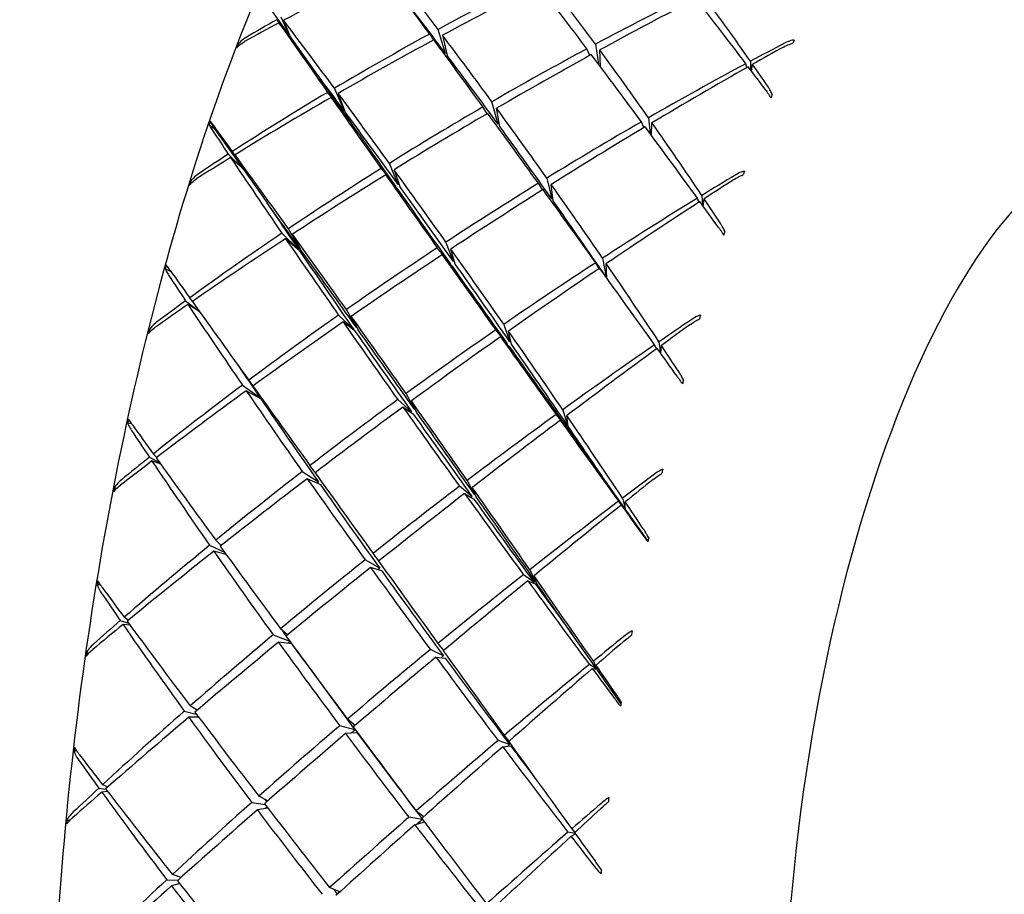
# Model space of a CAD drawing. Header units: inches. Extents: x 24 to 1128, y -94 to 748.
# Tile 372 of 573: x 380.996 to 381.945, y 505.714 to 506.557. Entities that reach past the tile are written whole.
import ezdxf

# ---------------------------------------------------------------- set-up
doc = ezdxf.new("R2010")
doc.units = ezdxf.units.IN
doc.header["$LTSCALE"] = 32
doc.header["$MEASUREMENT"] = 0
doc.layers.add('Dimension (ANSI)', color=7, linetype='Continuous', lineweight=25)
doc.layers.add('Visible (ANSI)', color=7, linetype='Continuous', lineweight=30)
doc.styles.add('Note Text (ANSI)', font='tahoma.ttf')
doc.dimstyles.new('Architectural (ANSI)', dxfattribs={"dimscale": 32, "dimtxt": 0.125, "dimasz": 0.098425, "dimexe": 0.125, "dimexo": 0.0625, "dimgap": 0.031496, "dimtad": 0, "dimtih": 1, "dimtoh": 1, "dimdec": 4, "dimrnd": 1e-08, "dimzin": 3, "dimdsep": 46, "dimlunit": 4, "dimtxsty": 'Note Text (ANSI)', "dimcen": 0.09, "dimdle": 0.393701, "dimclrd": 256, "dimclre": 256, "dimclrt": 256, "dimadec": 0, "dimazin": 3, "dimtfac": 0.96, "dimtofl": 0, "dimtmove": 0, "dimatfit": 3, "dimfxl": 1, "dimfrac": 2, "dimtolj": 1, "dimtzin": 12, "dimlwd": -1, "dimlwe": -1, "dimarcsym": 0})

# ---------------------------------------------------------------- blocks, each defined once
blk = doc.blocks.new('*D22')
at = {"layer": 'Defpoints', "color": 0, "transparency": 16777216}
for p in [(438.47989, 699.41052), (351.85681, 463.84902), (472.38339, 463.84902)]:
    blk.add_point(p, dxfattribs=at)
at = {"layer": 'Dimension (ANSI)', "transparency": 16777216}
for p, q in [((436.47989, 699.41052), (347.85681, 699.41052)), ((351.85681, 696.26091), (351.85681, 597.16282)), ((351.85681, 466.99862), (351.85681, 590.09671)), ((470.38339, 463.84902), (347.85681, 463.84902))]:
    blk.add_line(p, q, dxfattribs=at)
for points in [[(351.33187, 696.26091), (352.38174, 696.26091), (351.85681, 699.41052)], [(351.33187, 466.99862), (352.38174, 466.99862), (351.85681, 463.84902)]]:
    blk.add_solid(points, dxfattribs=at)
at = {"layer": 'Dimension (ANSI)', "transparency": 16777216, "insert": (338.70839, 596.15495), "char_height": 4, "attachment_point": 1, "style": 'Note Text (ANSI)'}
blk.add_mtext('\\A1;19\'-7 9/16"', dxfattribs=at)

msp = doc.modelspace()

# ---------------------------------------------------------------- linework, layer by layer
at = {"layer": 'Visible (ANSI)'}
for p, q in [((381.23205, 506.57592), (381.25708, 506.54063)), ((381.24414, 506.55703), (381.25708, 506.54063)), ((381.25708, 506.54063), (381.24836, 506.55942)), ((381.25063, 506.55642), (381.25708, 506.54063)), ((381.25708, 506.54063), (381.24621, 506.55405)), ((381.40684, 506.52453), (381.39963, 506.54765)), ((381.25708, 506.54063), (381.27927, 506.50935)), ((381.39149, 506.54321), (381.39515, 506.53735)), ((381.40386, 506.54205), (381.40825, 506.52266)), ((381.20709, 506.5316), (381.20667, 506.53305)), ((381.54596, 506.52262), (381.54307, 506.52898)), ((381.55134, 506.53341), (381.5543, 506.51406)), ((381.55608, 506.51169), (381.55545, 506.52782)), ((381.70072, 506.51697), (381.70065, 506.50885)), ((381.69732, 506.5109), (381.6963, 506.51461)), ((381.7018, 506.50732), (381.7028, 506.514)), ((381.30936, 506.46891), (381.29966, 506.49088)), ((381.29309, 506.48697), (381.30809, 506.46815)), ((381.30875, 506.46721), (381.2965, 506.48211)), ((381.30326, 506.48601), (381.31006, 506.46797)), ((381.44691, 506.46638), (381.44288, 506.47291)), ((381.45746, 506.45628), (381.45147, 506.47789)), ((381.45913, 506.45398), (381.45599, 506.47168)), ((381.60238, 506.46247), (381.60402, 506.4472)), ((381.18477, 506.45086), (381.17882, 506.45582)), ((381.18477, 506.45086), (381.18003, 506.45923)), ((381.18477, 506.45086), (381.21123, 506.41345)), ((381.59801, 506.45298), (381.59562, 506.45858)), ((381.60546, 506.44525), (381.60578, 506.45763)), ((381.19738, 506.42737), (381.21123, 506.41345)), ((381.21123, 506.41345), (381.19957, 506.42411)), ((381.21123, 506.41345), (381.20149, 506.43004)), ((381.20387, 506.42676), (381.21123, 506.41345)), ((381.21123, 506.41345), (381.23468, 506.3803)), ((381.34473, 506.41354), (381.35849, 506.39649)), ((381.36113, 506.39815), (381.35266, 506.41851)), ((381.35993, 506.39445), (381.34906, 506.40741)), ((381.3571, 506.41238), (381.36261, 506.39611)), ((381.50437, 506.40428), (381.50912, 506.38426)), ((381.16168, 506.39948), (381.16106, 506.40108)), ((381.50024, 506.39284), (381.49632, 506.39932)), ((381.51056, 506.38222), (381.50869, 506.39816)), ((381.65106, 506.3811), (381.64955, 506.38494)), ((381.65385, 506.38759), (381.65436, 506.37831)), ((381.65526, 506.37706), (381.65604, 506.38433)), ((381.24903, 506.35113), (381.26509, 506.33558)), ((381.26632, 506.33641), (381.25541, 506.35544)), ((381.25919, 506.35018), (381.26705, 506.33539)), ((381.26578, 506.33456), (381.25263, 506.34588)), ((381.41128, 506.32186), (381.39882, 506.33708)), ((381.41436, 506.32389), (381.40716, 506.34257)), ((381.41305, 506.31937), (381.4036, 506.33034)), ((381.41612, 506.32141), (381.41193, 506.33585)), ((381.55487, 506.31715), (381.55156, 506.32275)), ((381.55813, 506.32704), (381.56161, 506.30875)), ((381.56231, 506.30778), (381.56172, 506.32179)), ((381.14221, 506.314), (381.13654, 506.31685)), ((381.1562, 506.28595), (381.16957, 506.27572)), ((381.1698, 506.2754), (381.15852, 506.28245)), ((381.16278, 506.2854), (381.16018, 506.28885)), ((381.30355, 506.27212), (381.31829, 506.25846)), ((381.32086, 506.26027), (381.31124, 506.27752)), ((381.31592, 506.27096), (381.32242, 506.25808)), ((381.31982, 506.25628), (381.30812, 506.26555)), ((381.46294, 506.26329), (381.46884, 506.24638)), ((381.12203, 506.25616), (381.12117, 506.25785)), ((381.46624, 506.24458), (381.45513, 506.2579)), ((381.45983, 506.25132), (381.46781, 506.24239)), ((381.47037, 506.2442), (381.46751, 506.25674)), ((381.61052, 506.23975), (381.60836, 506.24352)), ((381.61254, 506.2464), (381.61397, 506.23567)), ((381.61442, 506.23505), (381.61486, 506.24291)), ((381.2109, 506.20473), (381.22787, 506.19269)), ((381.22123, 506.20389), (381.21707, 506.20935)), ((381.22861, 506.19161), (381.21471, 506.19916)), ((381.37705, 506.18115), (381.36876, 506.19657)), ((381.37407, 506.17897), (381.36069, 506.19067)), ((381.37891, 506.17852), (381.3738, 506.18944)), ((381.37593, 506.17633), (381.36574, 506.18353)), ((381.52314, 506.16498), (381.51343, 506.17634)), ((381.51979, 506.18095), (381.52437, 506.16587)), ((381.52511, 506.1648), (381.52359, 506.17539)), ((381.10431, 506.16727), (381.10038, 506.16806)), ((381.51743, 506.17076), (381.52391, 506.1639)), ((381.12838, 506.13503), (381.12513, 506.13826)), ((381.12129, 506.13519), (381.13122, 506.1298)), ((381.13217, 506.12848), (381.12375, 506.13152)), ((381.26864, 506.12136), (381.28422, 506.11132)), ((381.28123, 506.12036), (381.27606, 506.12709)), ((381.28584, 506.10902), (381.27348, 506.11446)), ((381.42777, 506.11286), (381.43469, 506.09935)), ((381.58008, 506.08527), (381.55789, 506.11655)), ((381.08881, 506.1041), (381.08767, 506.1058)), ((381.43217, 506.09744), (381.42023, 506.10714)), ((381.42519, 506.10023), (381.43383, 506.09514)), ((381.4363, 506.09705), (381.4326, 506.10598)), ((381.58008, 506.08527), (381.57346, 506.09276)), ((381.57749, 506.09582), (381.58008, 506.08527)), ((381.58008, 506.08527), (381.57995, 506.09215)), ((381.57611, 506.08907), (381.58008, 506.08527)), ((381.60199, 506.05437), (381.58008, 506.08527)), ((381.19057, 506.05012), (381.1853, 506.05511)), ((381.17937, 506.05026), (381.19377, 506.04349)), ((381.19524, 506.04147), (381.18341, 506.04446)), ((381.34252, 506.03518), (381.33693, 506.04239)), ((381.34329, 506.0282), (381.32915, 506.0362)), ((381.34526, 506.02546), (381.3345, 506.02877)), ((381.48802, 506.02671), (381.49354, 506.01515)), ((381.49236, 506.01422), (381.48189, 506.02187)), ((381.48613, 506.01606), (381.49318, 506.01309)), ((381.49432, 506.01403), (381.49205, 506.02092)), ((381.07396, 506.01224), (381.07097, 506.01199)), ((381.09326, 505.97766), (381.10127, 505.975)), ((381.10097, 505.97805), (381.09694, 505.98086)), ((381.10266, 505.97311), (381.09587, 505.97388)), ((381.25441, 505.96386), (381.24774, 505.9698)), ((381.2406, 505.96384), (381.25668, 505.95765)), ((381.55258, 505.93078), (381.52913, 505.96393)), ((381.06263, 505.94593), (381.06114, 505.94754)), ((381.25847, 505.95522), (381.24574, 505.95672)), ((381.40481, 505.9437), (381.39219, 505.94961)), ((381.39944, 505.95556), (381.40485, 505.94869)), ((381.39745, 505.94249), (381.40656, 505.94132)), ((381.5493, 505.93841), (381.55258, 505.93078)), ((381.55258, 505.93078), (381.54542, 505.93524)), ((381.54823, 505.93143), (381.55258, 505.93078)), ((381.55258, 505.93078), (381.55191, 505.93463)), ((381.57591, 505.89779), (381.55258, 505.93078)), ((381.16728, 505.89123), (381.16064, 505.89535)), ((381.15496, 505.89036), (381.16654, 505.88751)), ((381.16873, 505.88461), (381.15925, 505.88443)), ((381.31964, 505.8766), (381.3122, 505.88267)), ((381.31946, 505.87215), (381.30475, 505.8763)), ((381.32156, 505.86934), (381.31041, 505.8687)), ((381.46336, 505.86695), (381.46794, 505.86128)), ((381.46854, 505.85816), (381.45748, 505.86197)), ((381.46197, 505.85602), (381.4694, 505.85701)), ((381.05119, 505.85216), (381.04882, 505.85131)), ((381.07258, 505.81608), (381.07929, 505.81518)), ((381.08107, 505.81721), (381.0761, 505.81933)), ((381.08102, 505.81294), (381.07536, 505.81223)), ((381.23537, 505.80378), (381.22675, 505.80832)), ((381.21992, 505.80225), (381.23281, 505.80042)), ((381.23551, 505.79691), (381.22537, 505.79503)), ((381.38454, 505.786), (381.37151, 505.78803)), ((381.37845, 505.79409), (381.38596, 505.78871)), ((381.04397, 505.78438), (381.04202, 505.78578)), ((381.37707, 505.78079), (381.38638, 505.78355)), ((381.52845, 505.77689), (381.53148, 505.77327)), ((381.5317, 505.7724), (381.52474, 505.77365)), ((381.52772, 505.76979), (381.53192, 505.77209)), ((381.15191, 505.73009), (381.14352, 505.73281)), ((381.13809, 505.72777), (381.14894, 505.72743)), ((381.15049, 505.724), (381.14264, 505.7218)), ((381.30499, 505.7161), (381.29501, 505.72015))]:
    msp.add_line(p, q, dxfattribs=at)
for centre, major_axis, ratio, start_param, end_param in [((381.58666, 505.73414), (-1.51916, -0.88595), 0.501414, 4.580807, 4.641835), ((381.91805, 505.70304), (0.93049, -1.34224), 0.035356, 2.222389, 2.283418), ((381.58666, 505.73414), (-0.7716, 1.31604), 0.192221, 5.261612, 5.321714), ((381.91805, 505.70304), (-1.54609, -0.78924), 0.569714, 4.697079, 4.757181), ((381.58666, 505.73414), (-0.68651, 1.30124), 0.266742, 5.226432, 5.286534), ((381.58666, 505.73414), (-1.49643, -0.94661), 0.446294, 4.495272, 4.555067), ((381.91805, 505.70304), (0.8647, -1.33248), 0.103024, 2.170839, 2.230634), ((381.58666, 505.73414), (-0.75308, 1.28446), 0.192221, 5.25809, 5.311194), ((381.91805, 505.70304), (-1.52469, -0.86839), 0.515368, 4.599659, 4.65976), ((381.58666, 505.73414), (-1.47131, -0.99613), 0.390767, 4.413231, 4.47426), ((381.91805, 505.70304), (0.79158, -1.31965), 0.173726, 2.125136, 2.186165), ((381.58666, 505.73414), (-0.58807, 1.28682), 0.343574, 5.201382, 5.263977), ((381.91805, 505.70304), (-1.56803, -0.68945), 0.622723, 4.872558, 4.892709), ((381.58666, 505.73414), (-0.84684, 1.32946), 0.120725, 5.239147, 5.300175), ((381.58666, 505.73414), (-1.51916, -0.88595), 0.501414, 4.64469, 4.666324), ((381.91805, 505.70304), (-0.99015, 1.34796), 0.02956, 0.86601, 0.928604), ((381.91805, 505.70304), (-1.54609, -0.78924), 0.569714, 4.762529, 4.823557), ((381.58666, 505.73414), (-1.49643, -0.94661), 0.446294, 4.560415, 4.620517), ((381.91805, 505.70304), (0.93049, -1.34224), 0.035356, 2.15694, 2.217042), ((381.58666, 505.73414), (-0.7716, 1.31604), 0.192221, 5.196469, 5.256264), ((381.78401, 505.98513), (0.17907, 0.86811), 0.214531, 0.926352, 0.930949), ((381.46415, 506.2033), (-0.14212, -0.75572), 0.437591, 4.344619, 4.349217), ((381.91805, 505.70304), (-1.52469, -0.86839), 0.515368, 4.665108, 4.724904), ((381.58666, 505.73414), (-0.68651, 1.30124), 0.266742, 5.160056, 5.221084), ((381.91805, 505.70304), (-1.5024, -0.93232), 0.460365, 4.552031, 4.573664), ((381.58666, 505.73414), (-1.4429, -1.0365), 0.33478, 4.377893, 4.398044), ((381.91805, 505.70304), (-1.50898, -0.7703), 0.569714, 4.760112, 4.760703), ((381.58666, 505.73414), (-0.75308, 1.28446), 0.192221, 5.192955, 5.256264), ((381.58666, 505.73414), (-1.47131, -0.99613), 0.390767, 4.479608, 4.53971), ((381.58666, 505.73414), (-0.67003, 1.27001), 0.266742, 5.234708, 5.234775), ((381.91805, 505.70304), (0.8647, -1.33248), 0.103024, 2.105389, 2.165491), ((381.58666, 505.73414), (-0.82652, 1.29755), 0.120725, 5.235602, 5.273754), ((381.91805, 505.70304), (-0.96638, 1.31561), 0.02956, 0.889576, 0.928604), ((381.91805, 505.70304), (-1.5024, -0.93232), 0.460365, 4.576519, 4.637547), ((381.58666, 505.73414), (-1.4429, -1.0365), 0.33478, 4.400899, 4.463494), ((381.91805, 505.70304), (0.79158, -1.31965), 0.173726, 2.100648, 2.122281), ((381.58666, 505.73414), (-0.58807, 1.28682), 0.343574, 5.178376, 5.198527), ((381.91805, 505.70304), (-1.54609, -0.78924), 0.569714, 4.827979, 4.890574), ((381.58666, 505.73414), (-1.49643, -0.94661), 0.446294, 4.624938, 4.685967), ((381.91805, 505.70304), (-0.99015, 1.34796), 0.02956, 0.933026, 0.994054), ((381.58666, 505.73414), (-0.84684, 1.32946), 0.120725, 5.174623, 5.234725), ((381.85654, 506.16644), (-0.2239, -0.74736), 0.300709, 4.364197, 4.368795), ((381.91805, 505.70304), (-1.52469, -0.86839), 0.515368, 4.730558, 4.79066), ((381.58666, 505.73414), (-0.7716, 1.31604), 0.192221, 5.130712, 5.190814), ((381.91805, 505.70304), (-1.50898, -0.7703), 0.569714, 4.827979, 4.828032), ((381.91805, 505.70304), (-0.96638, 1.31561), 0.02956, 0.929481, 0.994054), ((381.91805, 505.70304), (-1.50898, -0.7703), 0.569714, 4.82691, 4.827102), ((381.58666, 505.73414), (-0.82652, 1.29755), 0.120725, 5.171102, 5.234725), ((381.58666, 505.73414), (-1.47131, -0.99613), 0.390767, 4.545364, 4.605159), ((381.91805, 505.70304), (0.93049, -1.34224), 0.035356, 2.09149, 2.151285), ((381.37385, 505.9533), (-0.12162, -0.89479), 0.338858, 4.158197, 4.162796), ((381.58666, 505.73414), (-0.91437, 1.3401), 0.052306, 5.222346, 5.243979), ((381.91805, 505.70304), (-1.4881, -0.84755), 0.515368, 4.727642, 4.728418), ((381.58666, 505.73414), (-0.75308, 1.28446), 0.192221, 5.12719, 5.190814), ((381.91805, 505.70304), (-1.5024, -0.93232), 0.460365, 4.641969, 4.70207), ((381.58666, 505.73414), (-1.4429, -1.0365), 0.33478, 4.467916, 4.528944), ((381.91805, 505.70304), (0.8647, -1.33248), 0.103024, 2.039939, 2.100968), ((381.58666, 505.73414), (-0.68651, 1.30124), 0.266742, 5.09304, 5.155634), ((382.0131, 505.69412), (-0.07006, -0.74672), 0.364593, 3.141593, 6.283185), ((381.91805, 505.70304), (-1.04446, 1.34885), 0.092096, 0.914192, 0.934342), ((381.58666, 505.73414), (-1.49643, -0.94661), 0.446294, 4.688822, 4.710455), ((381.91805, 505.70304), (-1.54609, -0.78924), 0.569714, 4.893429, 4.91358), ((381.91805, 505.70304), (-1.04446, 1.34885), 0.092096, 0.937197, 0.999792), ((381.58666, 505.73414), (-0.91437, 1.3401), 0.052306, 5.158463, 5.219491), ((381.91805, 505.70304), (-1.52469, -0.86839), 0.515368, 4.796008, 4.857036), ((381.58666, 505.73414), (-1.47131, -0.99613), 0.390767, 4.610507, 4.670609), ((381.91805, 505.70304), (-0.99015, 1.34796), 0.02956, 0.999402, 1.059504), ((381.58666, 505.73414), (-0.84684, 1.32946), 0.120725, 5.10948, 5.169275), ((381.91805, 505.70304), (-1.47799, -0.98446), 0.40494, 4.600761, 4.622394), ((381.7663, 505.91626), (0.15566, 0.89182), 0.201652, 1.018436, 1.023034), ((381.43913, 506.15289), (-0.1501, -0.79087), 0.408648, 4.471576, 4.476172), ((381.91805, 505.70304), (-1.4881, -0.84755), 0.515368, 4.796008, 4.796132), ((381.91805, 505.70304), (-0.96638, 1.31561), 0.02956, 0.995881, 1.059504), ((381.91805, 505.70304), (-1.4881, -0.84755), 0.515368, 4.793732, 4.794182), ((381.58666, 505.73414), (-0.82652, 1.29755), 0.120725, 5.105966, 5.169275), ((381.91805, 505.70304), (-1.5024, -0.93232), 0.460365, 4.707418, 4.767214), ((381.58666, 505.73414), (-0.7716, 1.31604), 0.192221, 5.064336, 5.125364), ((381.58666, 505.73414), (-1.41053, -1.06908), 0.278154, 4.436308, 4.456459), ((381.58666, 505.73414), (-1.4429, -1.0365), 0.33478, 4.534292, 4.594394), ((381.91805, 505.70304), (0.93049, -1.34224), 0.035356, 2.02604, 2.086142), ((381.91805, 505.70304), (-1.46635, -0.90995), 0.460365, 4.70483, 4.705592), ((381.91805, 505.70304), (-1.47799, -0.98446), 0.40494, 4.625249, 4.686277), ((381.58666, 505.73414), (-0.68651, 1.30124), 0.266742, 5.070034, 5.090185), ((381.58666, 505.73414), (-0.89242, 1.30794), 0.052306, 5.154918, 5.19307), ((381.91805, 505.70304), (-1.01939, 1.31648), 0.092096, 0.960764, 0.999792), ((381.58666, 505.73414), (-0.75308, 1.28446), 0.192221, 5.061435, 5.125364), ((381.58666, 505.73414), (-1.41053, -1.06908), 0.278154, 4.459314, 4.521909), ((381.91805, 505.70304), (0.8647, -1.33248), 0.103024, 2.015451, 2.037084), ((381.91805, 505.70304), (-1.52469, -0.86839), 0.515368, 4.861458, 4.924053), ((381.58666, 505.73414), (-0.91437, 1.3401), 0.052306, 5.093939, 5.154041), ((381.83136, 506.11609), (-0.21586, -0.7844), 0.268402, 4.480481, 4.485077), ((381.58666, 505.73414), (-1.47131, -0.99613), 0.390767, 4.675031, 4.736059), ((381.91805, 505.70304), (-1.04446, 1.34885), 0.092096, 1.004214, 1.065242), ((381.91805, 505.70304), (-1.5024, -0.93232), 0.460365, 4.772868, 4.83297), ((381.91805, 505.70304), (-1.4881, -0.84755), 0.515368, 4.861458, 4.861651), ((381.91805, 505.70304), (-1.01939, 1.31648), 0.092096, 1.000669, 1.065242), ((381.91805, 505.70304), (-1.4881, -0.84755), 0.515368, 4.860481, 4.860581), ((381.58666, 505.73414), (-0.89242, 1.30794), 0.052306, 5.090418, 5.154041), ((381.58666, 505.73414), (-1.4429, -1.0365), 0.33478, 4.600048, 4.659844), ((381.91805, 505.70304), (-0.99015, 1.34796), 0.02956, 1.065159, 1.124954), ((381.58666, 505.73414), (-0.84684, 1.32946), 0.120725, 5.043724, 5.103826), ((381.35935, 505.88028), (-0.10678, -0.91123), 0.331069, 4.247338, 4.251937), ((381.91805, 505.70304), (-1.46635, -0.90995), 0.460365, 4.772868, 4.773036), ((381.91805, 505.70304), (-0.96638, 1.31561), 0.02956, 1.061645, 1.124954), ((381.91805, 505.70304), (-1.46635, -0.90995), 0.460365, 4.77012, 4.770728), ((381.58666, 505.73414), (-0.82652, 1.29755), 0.120725, 5.040202, 5.103826), ((381.91805, 505.70304), (-1.47799, -0.98446), 0.40494, 4.690699, 4.7508), ((381.58666, 505.73414), (-0.7716, 1.31604), 0.192221, 4.99732, 5.059914), ((381.91805, 505.70304), (-1.09402, 1.34425), 0.152642, 0.982201, 1.002352), ((381.58666, 505.73414), (-0.9755, 1.34693), 0.013278, 1.115106, 1.136739), ((381.58666, 505.73414), (-1.41053, -1.06908), 0.278154, 4.52633, 4.587359), ((381.91805, 505.70304), (0.93049, -1.34224), 0.035356, 1.96059, 2.021618), ((381.91805, 505.70304), (-1.44251, -0.96083), 0.40494, 4.689385, 4.68981), ((381.58666, 505.73414), (-1.47131, -0.99613), 0.390767, 4.738914, 4.760547), ((381.91805, 505.70304), (-1.52469, -0.86839), 0.515368, 4.926908, 4.947059), ((381.91805, 505.70304), (-1.09402, 1.34425), 0.152642, 1.005207, 1.067802), ((381.58666, 505.73414), (-0.9755, 1.34693), 0.013278, 1.139594, 1.200623), ((381.91805, 505.70304), (-1.5024, -0.93232), 0.460365, 4.838318, 4.899346), ((381.58666, 505.73414), (-0.91437, 1.3401), 0.052306, 5.028796, 5.088591), ((381.7518, 505.84311), (0.12968, 0.90953), 0.193406, 1.107236, 1.111832), ((381.58666, 505.73414), (-1.4429, -1.0365), 0.33478, 4.665191, 4.725293), ((381.91805, 505.70304), (-1.04446, 1.34885), 0.092096, 1.07059, 1.130692), ((381.91805, 505.70304), (-1.45048, -1.02701), 0.349083, 4.654374, 4.676007), ((381.58666, 505.73414), (-1.37368, -1.09488), 0.220636, 4.497942, 4.518093), ((381.41559, 506.09585), (-0.15097, -0.82446), 0.383427, 4.585202, 4.589799), ((381.91805, 505.70304), (-1.46635, -0.90995), 0.460365, 4.838318, 4.838785), ((381.91805, 505.70304), (-1.01939, 1.31648), 0.092096, 1.067068, 1.130692), ((381.91805, 505.70304), (-1.46635, -0.90995), 0.460365, 4.836251, 4.836492), ((381.58666, 505.73414), (-0.89242, 1.30794), 0.052306, 5.025282, 5.088591), ((381.91805, 505.70304), (-1.47799, -0.98446), 0.40494, 4.756148, 4.815944), ((381.58666, 505.73414), (-1.41053, -1.06908), 0.278154, 4.592707, 4.652809), ((381.91805, 505.70304), (-0.99015, 1.34796), 0.02956, 1.130302, 1.190404), ((381.58666, 505.73414), (-0.84684, 1.32946), 0.120725, 4.977347, 5.038376), ((381.91805, 505.70304), (-1.44251, -0.96083), 0.40494, 4.756148, 4.75632), ((381.91805, 505.70304), (-0.96638, 1.31561), 0.02956, 1.12678, 1.190404), ((381.91805, 505.70304), (-1.44251, -0.96083), 0.40494, 4.753702, 4.754322), ((381.58666, 505.73414), (-0.82652, 1.29755), 0.120725, 4.973803, 5.038376), ((381.91805, 505.70304), (-1.45048, -1.02701), 0.349083, 4.678862, 4.739891), ((381.58666, 505.73414), (-0.7716, 1.31604), 0.192221, 4.974314, 4.994464), ((381.58666, 505.73414), (-1.37368, -1.09488), 0.220636, 4.520948, 4.583543), ((381.91805, 505.70304), (0.93049, -1.34224), 0.035356, 1.936102, 1.957735), ((381.91805, 505.70304), (-1.06777, 1.31199), 0.152642, 1.042596, 1.067802), ((381.91805, 505.70304), (-1.5024, -0.93232), 0.460365, 4.903768, 4.966363), ((381.58666, 505.73414), (-0.9755, 1.34693), 0.013278, 1.205044, 1.265146), ((381.80803, 506.05894), (-0.2024, -0.81983), 0.24219, 4.587725, 4.592321), ((381.58666, 505.73414), (-1.4429, -1.0365), 0.33478, 4.729715, 4.790743), ((381.91805, 505.70304), (-1.09402, 1.34425), 0.152642, 1.072224, 1.133252), ((381.91805, 505.70304), (-1.46635, -0.90995), 0.460365, 4.903768, 4.904153), ((381.91805, 505.70304), (-1.06777, 1.31199), 0.152642, 1.068679, 1.133252), ((381.91805, 505.70304), (-1.47799, -0.98446), 0.40494, 4.821598, 4.8817), ((381.58666, 505.73414), (-0.91437, 1.3401), 0.052306, 4.96304, 5.023141), ((381.58666, 505.73414), (-1.41053, -1.06908), 0.278154, 4.658463, 4.718258), ((381.91805, 505.70304), (-1.04446, 1.34885), 0.092096, 1.136346, 1.196142), ((381.91805, 505.70304), (-1.44251, -0.96083), 0.40494, 4.821598, 4.822257), ((381.91805, 505.70304), (-1.01939, 1.31648), 0.092096, 1.132833, 1.196142), ((381.91805, 505.70304), (-1.44251, -0.96083), 0.40494, 4.81912, 4.819458), ((381.58666, 505.73414), (-0.89242, 1.30794), 0.052306, 4.959518, 5.023141), ((381.91805, 505.70304), (-1.45048, -1.02701), 0.349083, 4.744312, 4.804414), ((381.58666, 505.73414), (-0.84684, 1.32946), 0.120725, 4.910331, 4.972926), ((381.34805, 505.80512), (-0.08995, -0.91985), 0.327486, 4.334422, 4.339021), ((381.58666, 505.73414), (-1.03111, 1.34912), 0.076382, 1.187169, 1.208802), ((381.58666, 505.73414), (-1.37368, -1.09488), 0.220636, 4.587964, 4.648992), ((381.91805, 505.70304), (-0.99015, 1.34796), 0.02956, 1.194825, 1.255854), ((381.91805, 505.70304), (-1.41567, -1.00236), 0.349083, 4.74306, 4.743436), ((381.91805, 505.70304), (-1.13933, 1.33356), 0.211581, 1.047258, 1.067409), ((381.91805, 505.70304), (-1.41567, -1.00236), 0.349083, 4.744312, 4.744417), ((381.91805, 505.70304), (-0.96638, 1.31561), 0.02956, 1.19128, 1.229433), ((381.58666, 505.73414), (-0.82652, 1.29755), 0.120725, 4.933897, 4.972926), ((381.58666, 505.73414), (-1.4429, -1.0365), 0.33478, 4.793598, 4.815231), ((381.91805, 505.70304), (-1.5024, -0.93232), 0.460365, 4.969218, 4.989369), ((381.91805, 505.70304), (-1.13933, 1.33356), 0.211581, 1.070264, 1.132858), ((381.58666, 505.73414), (-1.03111, 1.34912), 0.076382, 1.211657, 1.272685), ((381.91805, 505.70304), (-1.47799, -0.98446), 0.40494, 4.887048, 4.948076), ((381.58666, 505.73414), (-0.9755, 1.34693), 0.013278, 1.270494, 1.330289), ((381.91805, 505.70304), (-1.41917, -1.06147), 0.292641, 4.7119, 4.733533), ((381.74059, 505.76795), (-0.10185, -0.91924), 0.18936, 4.336154, 4.340751), ((381.58666, 505.73414), (-1.41053, -1.06908), 0.278154, 4.723606, 4.783708), ((381.91805, 505.70304), (-1.09402, 1.34425), 0.152642, 1.1386, 1.198702), ((381.91805, 505.70304), (-1.44251, -0.96083), 0.40494, 4.887048, 4.888014), ((381.91805, 505.70304), (-1.06777, 1.31199), 0.152642, 1.135078, 1.198702), ((381.58666, 505.73414), (-1.33195, -1.11469), 0.161915, 4.562544, 4.582695), ((381.39495, 506.0324), (-0.1461, -0.85585), 0.363202, 4.688609, 4.693205), ((381.91805, 505.70304), (-1.45048, -1.02701), 0.349083, 4.809762, 4.869558), ((381.58666, 505.73414), (-1.37368, -1.09488), 0.220636, 4.65434, 4.714442), ((381.91805, 505.70304), (-1.04446, 1.34885), 0.092096, 1.20149, 1.261592), ((381.58666, 505.73414), (-0.91437, 1.3401), 0.052306, 4.896663, 4.957692), ((381.91805, 505.70304), (-1.41567, -1.00236), 0.349083, 4.807571, 4.807936), ((381.91805, 505.70304), (-1.41567, -1.00236), 0.349083, 4.809762, 4.810477), ((381.91805, 505.70304), (-1.01939, 1.31648), 0.092096, 1.197968, 1.261592), ((381.58666, 505.73414), (-0.89242, 1.30794), 0.052306, 4.893118, 4.957692), ((381.91805, 505.70304), (-1.41917, -1.06147), 0.292641, 4.736388, 4.797416), ((381.58666, 505.73414), (-0.84684, 1.32946), 0.120725, 4.887325, 4.907476), ((381.58666, 505.73414), (-1.33195, -1.11469), 0.161915, 4.58555, 4.648145), ((381.91805, 505.70304), (-0.99015, 1.34796), 0.02956, 1.258709, 1.280342), ((381.7871, 505.99563), (0.18444, 0.85208), 0.221819, 1.546203, 1.5508), ((381.91805, 505.70304), (-1.47799, -0.98446), 0.40494, 4.952498, 5.015093), ((381.58666, 505.73414), (-1.41053, -1.06908), 0.278154, 4.78813, 4.849158), ((381.91805, 505.70304), (-1.13933, 1.33356), 0.211581, 1.13728, 1.198308), ((381.58666, 505.73414), (-1.03111, 1.34912), 0.076382, 1.277107, 1.337209), ((381.91805, 505.70304), (-1.45048, -1.02701), 0.349083, 4.875212, 4.935314), ((381.58666, 505.73414), (-0.9755, 1.34693), 0.013278, 1.335944, 1.396046), ((381.58666, 505.73414), (-1.37368, -1.09488), 0.220636, 4.720097, 4.779892), ((381.91805, 505.70304), (-1.09402, 1.34425), 0.152642, 1.204356, 1.264152), ((381.91805, 505.70304), (-1.41567, -1.00236), 0.349083, 4.875212, 4.876654), ((381.91805, 505.70304), (-1.06777, 1.31199), 0.152642, 1.200842, 1.264152), ((381.34064, 505.72838), (-0.07193, -0.92129), 0.328261, 4.420601, 4.425198), ((381.91805, 505.70304), (-1.41917, -1.06147), 0.292641, 4.801838, 4.86194), ((381.58666, 505.73414), (-1.33195, -1.11469), 0.161915, 4.652566, 4.713595), ((381.91805, 505.70304), (-1.04446, 1.34885), 0.092096, 1.266013, 1.327042), ((381.91805, 505.70304), (-1.38511, -1.03599), 0.292641, 4.801838, 4.802315), ((381.58666, 505.73414), (-0.91437, 1.3401), 0.052306, 4.829647, 4.892242), ((381.91805, 505.70304), (-1.38511, -1.03599), 0.292641, 4.80072, 4.800961), ((381.58666, 505.73414), (-0.89242, 1.30794), 0.052306, 4.853213, 4.892242), ((381.58666, 505.73414), (-1.08183, 1.34598), 0.137398, 1.255957, 1.27759), ((381.91805, 505.70304), (-1.01939, 1.31648), 0.092096, 1.262468, 1.30062), ((381.91805, 505.70304), (-1.18088, 1.31616), 0.269265, 1.109364, 1.129515), ((381.91805, 505.70304), (-1.47799, -0.98446), 0.40494, 5.017948, 5.038099), ((381.58666, 505.73414), (-1.08183, 1.34598), 0.137398, 1.280445, 1.341473), ((381.58666, 505.73414), (-1.41053, -1.06908), 0.278154, 4.852013, 4.873646), ((381.91805, 505.70304), (-1.18088, 1.31616), 0.269265, 1.13237, 1.194965), ((381.91805, 505.70304), (-1.11199, 1.30155), 0.211581, 1.189534, 1.194293), ((381.73287, 505.69172), (-0.07295, -0.92093), 0.189364, 4.423063, 4.427661), ((381.91805, 505.70304), (-1.45048, -1.02701), 0.349083, 4.940662, 5.00169), ((381.58666, 505.73414), (-1.03111, 1.34912), 0.076382, 1.342556, 1.402352), ((381.91805, 505.70304), (-1.41567, -1.00236), 0.349083, 4.940723, 4.942409), ((381.91805, 505.70304), (-1.38351, -1.08891), 0.235378, 4.772748, 4.794381), ((381.58666, 505.73414), (-1.28495, -1.12919), 0.101643, 4.630085, 4.650236), ((381.37641, 505.96402), (-0.13647, -0.88159), 0.347336, 4.784763, 4.789362), ((381.58666, 505.73414), (-1.37368, -1.09488), 0.220636, 4.78524, 4.845342), ((381.91805, 505.70304), (-1.13933, 1.33356), 0.211581, 1.203656, 1.263758), ((381.91805, 505.70304), (-1.11199, 1.30155), 0.211581, 1.204738, 1.263758), ((381.91805, 505.70304), (-1.41917, -1.06147), 0.292641, 4.867288, 4.927083), ((381.58666, 505.73414), (-0.9755, 1.34693), 0.013278, 1.401394, 1.462422), ((381.58666, 505.73414), (-1.33195, -1.11469), 0.161915, 4.718943, 4.779044), ((381.91805, 505.70304), (-1.09402, 1.34425), 0.152642, 1.2695, 1.329602), ((381.91805, 505.70304), (-1.38511, -1.03599), 0.292641, 4.867288, 4.869001), ((381.91805, 505.70304), (-1.06777, 1.31199), 0.152642, 1.265978, 1.329602), ((381.91805, 505.70304), (-1.38351, -1.08891), 0.235378, 4.797236, 4.858264), ((381.58666, 505.73414), (-1.28495, -1.12919), 0.101643, 4.653091, 4.715686), ((381.91805, 505.70304), (-1.04446, 1.34885), 0.092096, 1.329897, 1.35153), ((381.58666, 505.73414), (-0.91437, 1.3401), 0.052306, 4.806641, 4.826792), ((381.76883, 505.9272), (0.1627, 0.87925), 0.206698, 1.640834, 1.645432), ((381.91805, 505.70304), (-1.45048, -1.02701), 0.349083, 5.006112, 5.068707), ((381.58666, 505.73414), (-1.37368, -1.09488), 0.220636, 4.849764, 4.910792), ((381.91805, 505.70304), (-1.18088, 1.31616), 0.269265, 1.199387, 1.260415), ((381.58666, 505.73414), (-1.08183, 1.34598), 0.137398, 1.345895, 1.405997), ((381.91805, 505.70304), (-1.41917, -1.06147), 0.292641, 4.932738, 4.99284), ((381.91805, 505.70304), (-1.38511, -1.03599), 0.292641, 4.932738, 4.93559), ((381.58666, 505.73414), (-1.03111, 1.34912), 0.076382, 1.408006, 1.468108), ((381.58666, 505.73414), (-1.33195, -1.11469), 0.161915, 4.784699, 4.844494), ((381.91805, 505.70304), (-1.13933, 1.33356), 0.211581, 1.269413, 1.329208), ((381.91805, 505.70304), (-1.11199, 1.30155), 0.211581, 1.265899, 1.328515), ((381.33699, 505.6519), (-0.05376, -0.91489), 0.33331, 4.507697, 4.512291), ((381.91805, 505.70304), (-1.38351, -1.08891), 0.235378, 4.862686, 4.922787), ((381.58666, 505.73414), (-1.28495, -1.12919), 0.101643, 4.720107, 4.781136), ((381.91805, 505.70304), (-1.09402, 1.34425), 0.152642, 1.334023, 1.395051), ((381.91805, 505.70304), (-1.3503, -1.06278), 0.235378, 4.862686, 4.864051), ((381.58666, 505.73414), (-0.9755, 1.34693), 0.013278, 1.466844, 1.529438), ((381.91805, 505.70304), (-1.06777, 1.31199), 0.152642, 1.330478, 1.355776), ((381.91805, 505.70304), (-1.21919, 1.29139), 0.326011, 1.168306, 1.188457), ((381.58666, 505.73414), (-1.12818, 1.33689), 0.196711, 1.321756, 1.343389), ((381.91805, 505.70304), (-1.45048, -1.02701), 0.349083, 5.071562, 5.091712), ((381.58666, 505.73414), (-1.12818, 1.33689), 0.196711, 1.346244, 1.407272), ((381.58666, 505.73414), (-1.37368, -1.09488), 0.220636, 4.913647, 4.93528), ((381.91805, 505.70304), (-1.21919, 1.29139), 0.326011, 1.191312, 1.253907), ((381.91805, 505.70304), (-1.15253, 1.28457), 0.269265, 1.256369, 1.258103), ((381.72903, 505.61527), (-0.04375, -0.91546), 0.193577, 4.510528, 4.515125), ((381.91805, 505.70304), (-1.41917, -1.06147), 0.292641, 4.998188, 5.059216), ((381.58666, 505.73414), (-1.08183, 1.34598), 0.137398, 1.411345, 1.47114), ((381.91805, 505.70304), (-1.38511, -1.03599), 0.292641, 4.999832, 5.001313), ((381.91805, 505.70304), (-1.34305, -1.11018), 0.176994, 4.836605, 4.858238), ((381.58666, 505.73414), (-1.23234, -1.13908), 0.039443, 4.700754, 4.720905), ((381.58666, 505.73414), (-1.33195, -1.11469), 0.161915, 4.849842, 4.909944), ((381.91805, 505.70304), (-1.18088, 1.31616), 0.269265, 1.265763, 1.325865), ((381.91805, 505.70304), (-1.38351, -1.08891), 0.235378, 4.928135, 4.987931), ((381.58666, 505.73414), (-1.03111, 1.34912), 0.076382, 1.473456, 1.534484), ((381.36183, 505.89182), (-0.12353, -0.90253), 0.336542, 4.876055, 4.88065), ((381.58666, 505.73414), (-1.28495, -1.12919), 0.101643, 4.786484, 4.846586), ((381.91805, 505.70304), (-1.13933, 1.33356), 0.211581, 1.334556, 1.394658), ((381.91805, 505.70304), (-1.3503, -1.06278), 0.235378, 4.928175, 4.932177), ((381.91805, 505.70304), (-1.34305, -1.11018), 0.176994, 4.861093, 4.922122), ((381.58666, 505.73414), (-1.23234, -1.13908), 0.039443, 4.72376, 4.786354), ((381.91805, 505.70304), (-1.09402, 1.34425), 0.152642, 1.397906, 1.419539), ((381.58666, 505.73414), (-0.9755, 1.34693), 0.013278, 1.532293, 1.552444), ((381.75386, 505.85492), (0.13809, 0.90081), 0.196487, 1.731617, 1.736214), ((381.91805, 505.70304), (-1.41917, -1.06147), 0.292641, 5.063637, 5.126232), ((381.58666, 505.73414), (-1.33195, -1.11469), 0.161915, 4.914366, 4.975394), ((381.91805, 505.70304), (-1.21919, 1.29139), 0.326011, 1.258329, 1.319357), ((381.58666, 505.73414), (-1.12818, 1.33689), 0.196711, 1.411694, 1.471796), ((381.91805, 505.70304), (-1.15253, 1.28457), 0.269265, 1.322054, 1.32549)]:
    msp.add_ellipse(centre, major_axis=major_axis, ratio=ratio, start_param=start_param, end_param=end_param, dxfattribs=at)
for points, knots in [([(381.45397, 506.92817), (381.40288, 506.88721), (381.35325, 506.82581), (381.26071, 506.66834), (381.21787, 506.5722), (381.14332, 506.35532), (381.1116, 506.23473), (381.06229, 505.98112), (381.04468, 505.84817), (381.0253, 505.5832), (381.02352, 505.45123), (381.03598, 505.20143), (381.05023, 505.08366), (381.09346, 504.87398), (381.12245, 504.78217), (381.18291, 504.65446), (381.21144, 504.61006), (381.24265, 504.57605)], [2.787961, 2.787961, 2.787961, 2.787961, 3.110317, 3.110317, 3.433142, 3.433142, 3.754618, 3.754618, 4.075547, 4.075547, 4.396367, 4.396367, 4.717424, 4.717424, 5.039259, 5.039259, 5.271858, 5.271858, 5.271858, 5.271858]), ([(381.21446, 506.54001), (381.21277, 506.53902), (381.21088, 506.53757), (381.2085, 506.53528), (381.20752, 506.53417), (381.20667, 506.53305)], [0, 0, 0, 0, 0.01515687, 0.01515687, 0.02514531, 0.02514531, 0.02514531, 0.02514531]), ([(381.7427, 506.53736), (381.74171, 506.53726), (381.74066, 506.53708), (381.73799, 506.53638), (381.73593, 506.53557), (381.73424, 506.53469)], [0.15981607, 0.15981607, 0.15981607, 0.15981607, 0.16794668, 0.16794668, 0.1826344, 0.1826344, 0.1826344, 0.1826344]), ([(381.20551, 506.5299), (381.20624, 506.53076), (381.20707, 506.53161), (381.20929, 506.5336), (381.21119, 506.53493), (381.21286, 506.53585)], [0.15983274, 0.15983274, 0.15983274, 0.15983274, 0.16796335, 0.16796335, 0.18265107, 0.18265107, 0.18265107, 0.18265107]), ([(381.73258, 506.53069), (381.73429, 506.53164), (381.73635, 506.53259), (381.73915, 506.53362), (381.74039, 506.53399), (381.74153, 506.53427)], [0, 0, 0, 0, 0.01515687, 0.01515687, 0.02514531, 0.02514531, 0.02514531, 0.02514531]), ([(381.71581, 506.48866), (381.71667, 506.4875), (381.71777, 506.48589), (381.71922, 506.48356), (381.7198, 506.48258), (381.72036, 506.48159)], [0, 0, 0, 0, 0.01468772, 0.01468772, 0.02281833, 0.02281833, 0.02281833, 0.02281833]), ([(381.72168, 506.48472), (381.72115, 506.48597), (381.72057, 506.48723), (381.71924, 506.48987), (381.71825, 506.49159), (381.71741, 506.49282)], [0.16538083, 0.16538083, 0.16538083, 0.16538083, 0.17536928, 0.17536928, 0.19052615, 0.19052615, 0.19052615, 0.19052615]), ([(381.17882, 506.45582), (381.17907, 506.45527), (381.17941, 506.45461), (381.18036, 506.45293), (381.18122, 506.45154), (381.18209, 506.45023)], [0.16538662, 0.16538662, 0.16538662, 0.16538662, 0.17537506, 0.17537506, 0.19053193, 0.19053193, 0.19053193, 0.19053193]), ([(381.18358, 506.45467), (381.18269, 506.4559), (381.18173, 506.45716), (381.18069, 506.45846), (381.18033, 506.45889), (381.18003, 506.45923)], [0, 0, 0, 0, 0.01468772, 0.01468772, 0.02281833, 0.02281833, 0.02281833, 0.02281833]), ([(381.16004, 506.39761), (381.16073, 506.39847), (381.16151, 506.39933), (381.16363, 506.40137), (381.16546, 506.40279), (381.16708, 506.40381)], [0.15981607, 0.15981607, 0.15981607, 0.15981607, 0.16794668, 0.16794668, 0.1826344, 0.1826344, 0.1826344, 0.1826344]), ([(381.16851, 506.40838), (381.16687, 506.40729), (381.16505, 506.40574), (381.16279, 506.40335), (381.16186, 506.40221), (381.16106, 506.40108)], [0, 0, 0, 0, 0.01515687, 0.01515687, 0.02514531, 0.02514531, 0.02514531, 0.02514531]), ([(381.68504, 506.40304), (381.6867, 506.40411), (381.68872, 506.40523), (381.69148, 506.40656), (381.6927, 506.40708), (381.69384, 506.4075)], [0, 0, 0, 0, 0.01515687, 0.01515687, 0.02514531, 0.02514531, 0.02514531, 0.02514531]), ([(381.69488, 506.41092), (381.69389, 506.41071), (381.69284, 506.41041), (381.6902, 506.40945), (381.68817, 506.40847), (381.68653, 506.40748)], [0.15981607, 0.15981607, 0.15981607, 0.15981607, 0.16794668, 0.16794668, 0.1826344, 0.1826344, 0.1826344, 0.1826344]), ([(381.67003, 506.35662), (381.67095, 506.35536), (381.67211, 506.35366), (381.67366, 506.35127), (381.67429, 506.35028), (381.67489, 506.3493)], [0, 0, 0, 0, 0.01468772, 0.01468772, 0.02281833, 0.02281833, 0.02281833, 0.02281833]), ([(381.67608, 506.35275), (381.67549, 506.35402), (381.67486, 506.35531), (381.67341, 506.35804), (381.67235, 506.35986), (381.67146, 506.36119)], [0.16522487, 0.16522487, 0.16522487, 0.16522487, 0.17521332, 0.17521332, 0.19037018, 0.19037018, 0.19037018, 0.19037018]), ([(381.1413, 506.31527), (381.14036, 506.31659), (381.13935, 506.318), (381.13828, 506.31954), (381.1379, 506.32008), (381.13759, 506.32053)], [0, 0, 0, 0, 0.01468772, 0.01468772, 0.02281833, 0.02281833, 0.02281833, 0.02281833]), ([(381.13654, 506.31685), (381.1368, 506.31616), (381.13716, 506.31536), (381.13816, 506.31342), (381.13908, 506.31187), (381.14, 506.31047)], [0.16538083, 0.16538083, 0.16538083, 0.16538083, 0.17536928, 0.17536928, 0.19052615, 0.19052615, 0.19052615, 0.19052615]), ([(381.65244, 506.27222), (381.65146, 506.2719), (381.65043, 506.27149), (381.64783, 506.27029), (381.64584, 506.26916), (381.64425, 506.26808)], [0.15982427, 0.15982427, 0.15982427, 0.15982427, 0.16795488, 0.16795488, 0.18264261, 0.18264261, 0.18264261, 0.18264261]), ([(381.12825, 506.26536), (381.12666, 506.26417), (381.12492, 506.26256), (381.12278, 506.26012), (381.12191, 506.25897), (381.12117, 506.25785)], [0, 0, 0, 0, 0.01515687, 0.01515687, 0.02514531, 0.02514531, 0.02514531, 0.02514531]), ([(381.64295, 506.26328), (381.64456, 506.26444), (381.64653, 506.26572), (381.64923, 506.26731), (381.65043, 506.26797), (381.65155, 506.26853)], [0, 0, 0, 0, 0.01515687, 0.01515687, 0.02514531, 0.02514531, 0.02514531, 0.02514531]), ([(381.1203, 506.25412), (381.12094, 506.25496), (381.12168, 506.25581), (381.1237, 506.25787), (381.12545, 506.25935), (381.12702, 506.26046)], [0.15982454, 0.15982454, 0.15982454, 0.15982454, 0.16795515, 0.16795515, 0.18264287, 0.18264287, 0.18264287, 0.18264287]), ([(381.62997, 506.21326), (381.63094, 506.21192), (381.63217, 506.21016), (381.63383, 506.20775), (381.6345, 506.20677), (381.63515, 506.20581)], [0, 0, 0, 0, 0.01468772, 0.01468772, 0.02281833, 0.02281833, 0.02281833, 0.02281833]), ([(381.63618, 506.20952), (381.63554, 506.21078), (381.63485, 506.21207), (381.63328, 506.21486), (381.63214, 506.21674), (381.6312, 506.21817)], [0.16538083, 0.16538083, 0.16538083, 0.16538083, 0.17536928, 0.17536928, 0.19052615, 0.19052615, 0.19052615, 0.19052615]), ([(381.10038, 506.16806), (381.10067, 506.16724), (381.10106, 506.16632), (381.10213, 506.16414), (381.10311, 506.16245), (381.10408, 506.16098)], [0.16538083, 0.16538083, 0.16538083, 0.16538083, 0.17536928, 0.17536928, 0.19052615, 0.19052615, 0.19052615, 0.19052615]), ([(381.10517, 506.16606), (381.10417, 506.16745), (381.10312, 506.16899), (381.10198, 506.17075), (381.10159, 506.17139), (381.10127, 506.17195)], [0, 0, 0, 0, 0.01468772, 0.01468772, 0.02281833, 0.02281833, 0.02281833, 0.02281833]), ([(381.60703, 506.11379), (381.60859, 506.11502), (381.61049, 506.11644), (381.61313, 506.11827), (381.6143, 506.11905), (381.61539, 506.11974)], [0, 0, 0, 0, 0.01515687, 0.01515687, 0.02514531, 0.02514531, 0.02514531, 0.02514531]), ([(381.61612, 506.12364), (381.61515, 506.12321), (381.61413, 506.1227), (381.61159, 506.12128), (381.60966, 506.12002), (381.60812, 506.11887)], [0.15981607, 0.15981607, 0.15981607, 0.15981607, 0.16794668, 0.16794668, 0.1826344, 0.1826344, 0.1826344, 0.1826344]), ([(381.09437, 506.11339), (381.09283, 506.11213), (381.09117, 506.11047), (381.08916, 506.10803), (381.08835, 506.1069), (381.08767, 506.1058)], [0, 0, 0, 0, 0.01515687, 0.01515687, 0.02514531, 0.02514531, 0.02514531, 0.02514531]), ([(381.08697, 506.10187), (381.08756, 506.10268), (381.08825, 506.10351), (381.09016, 506.10555), (381.09184, 506.10706), (381.09336, 506.10823)], [0.15983274, 0.15983274, 0.15983274, 0.15983274, 0.16796335, 0.16796335, 0.18265107, 0.18265107, 0.18265107, 0.18265107]), ([(381.60268, 506.05748), (381.60198, 506.05871), (381.60123, 506.05999), (381.59954, 506.06277), (381.59831, 506.0647), (381.59732, 506.0662)], [0.16538083, 0.16538083, 0.16538083, 0.16538083, 0.17536928, 0.17536928, 0.19052615, 0.19052615, 0.19052615, 0.19052615]), ([(381.59631, 506.06104), (381.59733, 506.05963), (381.59864, 506.05784), (381.6004, 506.05545), (381.60112, 506.05449), (381.60182, 506.05357)], [0, 0, 0, 0, 0.01468772, 0.01468772, 0.02281833, 0.02281833, 0.02281833, 0.02281833]), ([(381.07581, 506.0096), (381.07475, 506.01104), (381.07364, 506.01268), (381.07244, 506.01464), (381.07202, 506.01537), (381.07169, 506.01602)], [0, 0, 0, 0, 0.01468772, 0.01468772, 0.02281833, 0.02281833, 0.02281833, 0.02281833]), ([(381.07097, 506.01199), (381.07129, 506.01105), (381.07172, 506.01002), (381.07287, 506.00764), (381.07392, 506.00585), (381.07496, 506.00432)], [0.16522487, 0.16522487, 0.16522487, 0.16522487, 0.17521332, 0.17521332, 0.19037018, 0.19037018, 0.19037018, 0.19037018]), ([(381.58654, 505.96771), (381.58558, 505.96718), (381.58459, 505.96658), (381.58211, 505.96498), (381.58024, 505.96361), (381.57876, 505.96241)], [0.15981607, 0.15981607, 0.15981607, 0.15981607, 0.16794668, 0.16794668, 0.1826344, 0.1826344, 0.1826344, 0.1826344]), ([(381.57791, 505.95713), (381.5794, 505.95842), (381.58124, 505.95995), (381.58378, 505.96198), (381.58492, 505.96286), (381.58599, 505.96367)], [0, 0, 0, 0, 0.01515687, 0.01515687, 0.02514531, 0.02514531, 0.02514531, 0.02514531]), ([(381.06062, 505.94349), (381.06117, 505.94424), (381.06181, 505.94503), (381.06361, 505.94701), (381.06521, 505.94852), (381.06667, 505.94974)], [0.15981607, 0.15981607, 0.15981607, 0.15981607, 0.16794668, 0.16794668, 0.1826344, 0.1826344, 0.1826344, 0.1826344]), ([(381.06744, 505.95506), (381.06597, 505.95376), (381.06439, 505.95209), (381.06251, 505.94969), (381.06176, 505.9486), (381.06114, 505.94754)], [0, 0, 0, 0, 0.01515687, 0.01515687, 0.02514531, 0.02514531, 0.02514531, 0.02514531]), ([(381.56962, 505.90255), (381.5707, 505.9011), (381.57208, 505.8993), (381.57396, 505.89697), (381.57473, 505.89605), (381.57546, 505.89518)], [0, 0, 0, 0, 0.01468772, 0.01468772, 0.02281833, 0.02281833, 0.02281833, 0.02281833]), ([(381.57615, 505.89922), (381.57539, 505.9004), (381.57457, 505.90165), (381.57276, 505.90439), (381.57145, 505.90633), (381.57039, 505.90787)], [0.16538083, 0.16538083, 0.16538083, 0.16538083, 0.17536928, 0.17536928, 0.19052615, 0.19052615, 0.19052615, 0.19052615]), ([(381.05372, 505.84857), (381.05261, 505.85003), (381.05142, 505.85175), (381.05015, 505.85387), (381.0497, 505.85468), (381.04934, 505.85541)], [0, 0, 0, 0, 0.01468772, 0.01468772, 0.02281833, 0.02281833, 0.02281833, 0.02281833]), ([(381.04882, 505.85131), (381.04918, 505.85028), (381.04964, 505.84916), (381.05089, 505.84661), (381.05201, 505.84474), (381.05312, 505.84318)], [0.16522487, 0.16522487, 0.16522487, 0.16522487, 0.17521332, 0.17521332, 0.19037018, 0.19037018, 0.19037018, 0.19037018]), ([(381.56419, 505.80711), (381.56326, 505.80649), (381.5623, 505.80581), (381.55989, 505.80404), (381.55809, 505.8026), (381.55667, 505.80138)], [0.15981607, 0.15981607, 0.15981607, 0.15981607, 0.16794668, 0.16794668, 0.1826344, 0.1826344, 0.1826344, 0.1826344]), ([(381.55607, 505.79599), (381.55749, 505.79731), (381.55926, 505.79891), (381.56171, 505.80111), (381.5628, 505.80208), (381.56383, 505.80299)], [0, 0, 0, 0, 0.01515687, 0.01515687, 0.02514531, 0.02514531, 0.02514531, 0.02514531]), ([(381.04169, 505.78166), (381.0422, 505.78235), (381.0428, 505.78309), (381.04449, 505.78498), (381.04601, 505.78647), (381.04741, 505.7877)], [0.15981607, 0.15981607, 0.15981607, 0.15981607, 0.16794668, 0.16794668, 0.1826344, 0.1826344, 0.1826344, 0.1826344]), ([(381.04792, 505.79309), (381.04652, 505.79177), (381.04503, 505.79013), (381.04328, 505.78781), (381.04259, 505.78677), (381.04202, 505.78578)], [0, 0, 0, 0, 0.01515687, 0.01515687, 0.02514531, 0.02514531, 0.02514531, 0.02514531]), ([(381.55036, 505.74051), (381.5515, 505.73904), (381.55297, 505.73727), (381.55495, 505.73503), (381.55576, 505.73416), (381.55654, 505.73335)], [0, 0, 0, 0, 0.01468772, 0.01468772, 0.02281833, 0.02281833, 0.02281833, 0.02281833]), ([(381.55704, 505.73746), (381.55622, 505.73858), (381.55534, 505.73976), (381.5534, 505.74243), (381.552, 505.74435), (381.55087, 505.7459)], [0.16538083, 0.16538083, 0.16538083, 0.16538083, 0.17536928, 0.17536928, 0.19052615, 0.19052615, 0.19052615, 0.19052615])]:
    msp.add_open_spline(points, degree=3, knots=knots, dxfattribs=at)

# ---------------------------------------------------------------- dimensions: what is measured, and where the dimension line sits
at = {"layer": 'Dimension (ANSI)'}
dim = msp.add_linear_dim(base=(351.85681, 463.84902), p1=(438.47989, 699.41052), p2=(472.38339, 463.84902), angle=270, dimstyle='Architectural (ANSI)', override={"dimgap": 0.031496, "dimdec": 4, "dimlfac": 1, "dimtol": 0, "dimlim": 0, "dimtp": 0, "dimtm": 0, "dimtdec": 2, "dimatfit": 1}, dxfattribs=at)
dim.commit()
dim.dimension.update_dxf_attribs({"geometry": '*D22', "text_midpoint": (351.85681, 593.62977), "dimtype": 160})

doc.saveas('drawing.dxf')
